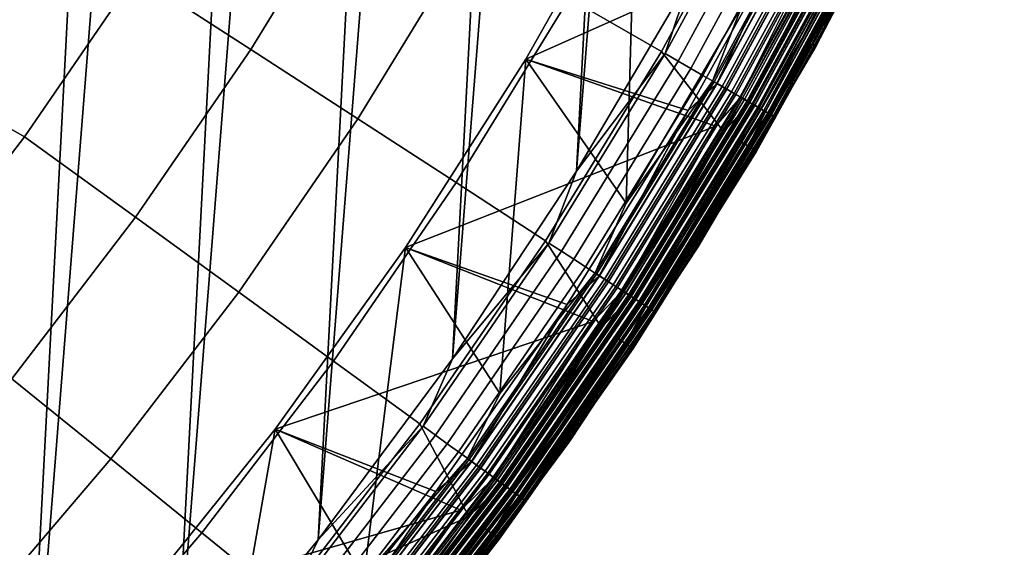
# Model space of a CAD drawing. Header units: metres. Extents: x -167 to 28, y -50 to 27.
# Tile 291 of 331: x 19.06 to 25.25, y -16.45 to -13.13. Entities that reach past the tile are written whole.
import ezdxf

# ---------------------------------------------------------------- set-up
doc = ezdxf.new("R2010")
doc.units = ezdxf.units.M
doc.layers.add('solid_12_065_011_XXX', color=7, linetype='CONTINUOUS')

msp = doc.modelspace()

# ---------------------------------------------------------------- linework, layer by layer
at = {"layer": 'solid_12_065_011_XXX'}
for points in [[(19.041513, 18.570009, 0.2), (20.00272, 17.530422, 0.2), (16.99617, -20.458609, 0.2)], [(20.00272, 17.530422, 0.2), (18.060774, -19.525187, 0.2), (16.99617, -20.458609, 0.2)], [(20.00272, 17.530422, 0.2), (20.9072, 16.441216, 0.2), (18.060774, -19.525187, 0.2)], [(20.9072, 16.441216, 0.2), (19.07415, -18.536488, 0.2), (18.060774, -19.525187, 0.2)], [(20.9072, 16.441216, 0.2), (21.75247, 15.305375, 0.2), (19.07415, -18.536488, 0.2)], [(21.75247, 15.305375, 0.2), (20.033514, -17.49522, 0.2), (19.07415, -18.536488, 0.2)], [(21.75247, 15.305375, 0.2), (22.53614, 14.126105, 0.2), (20.033514, -17.49522, 0.2)], [(22.53614, 14.126105, 0.2), (20.936155, -16.404324, 0.2), (20.033514, -17.49522, 0.2)], [(22.53614, 14.126105, 0.2), (23.255943, 12.906806, 0.2), (20.936155, -16.404324, 0.2)], [(23.255943, 12.906806, 0.2), (21.779463, -15.266941, 0.2), (20.936155, -16.404324, 0.2)], [(23.255943, 12.906806, 0.2), (23.909811, 11.650984, 0.2), (21.779463, -15.266941, 0.2)], [(23.909811, 11.650984, 0.2), (22.561016, -14.086345, 0.2), (21.779463, -15.266941, 0.2)], [(23.909811, 11.650984, 0.2), (24.495947, 10.362094, 0.2), (22.561016, -14.086345, 0.2)], [(24.495947, 10.362094, 0.2), (23.278662, -12.865782, 0.2), (22.561016, -14.086345, 0.2)], [(24.065769, -13.302955, 24), (24.649483, -11.959226, 0.996509), (25.251041, -10.630378, 0.996509), (24.739836, -12.002925, 24)], [(23.600174, -13.049711, 24.5), (23.558611, -10.899353, 24.5), (22.933983, -12.158798, 24.5), (22.871954, -14.287649, 24.5)], [(21.181507, -12.229148, 131.643692), (20.432764, -11.799068, 132.856903), (19.787142, -12.852427, 132.856903), (20.512453, -13.320943, 131.643692)], [(23.162811, -11.802042, 129.094391), (22.513397, -12.998116, 129.094391), (23.094107, -13.333388, 127.764793), (23.760273, -12.106463, 127.764793)], [(23.323914, -14.564518, 24), (23.97805, -13.254173, 0.996509), (24.649483, -11.959226, 0.996509), (24.065769, -13.302955, 24)], [(24.405878, -12.435416, 0.901425), (24.649483, -11.959226, 0.996509), (23.97805, -13.254173, 0.996509)], [(24.039734, -13.288054, 24), (24.065769, -13.302955, 24), (24.739836, -12.002925, 24), (24.712694, -11.990154, 24)], [(24.469551, -12.467859, 24.07052), (24.039734, -13.288054, 24), (24.712694, -11.990154, 24)], [(23.760273, -12.106463, 127.764793), (23.094107, -13.333388, 127.764793), (23.486713, -13.83938, 126.423683), (24.189987, -12.569751, 126.423683)], [(23.784187, -12.118649, 0.205801), (23.11735, -13.346808, 0.205801), (23.278662, -12.865782, 0.2)], [(23.86871, -12.161715, 0.223141), (23.199503, -13.394239, 0.223141), (23.11735, -13.346808, 0.205801), (23.784187, -12.118649, 0.205801)], [(22.933971, -12.158819, 111.5), (22.242056, -13.382637, 111.5), (22.242073, -13.382609, 111), (22.934019, -12.15873, 111)], [(24.135212, -12.53748, 111.5), (22.242056, -13.382637, 111.5), (22.933971, -12.158819, 111.5)], [(22.242064, -13.382622, 24.5), (22.933983, -12.158798, 24.5), (22.934019, -12.15873, 25), (22.242073, -13.382609, 25)], [(22.871954, -14.287649, 24.5), (22.933983, -12.158798, 24.5), (22.242064, -13.382622, 24.5)], [(22.934019, -12.15873, 111), (22.242073, -13.382609, 111), (23.263136, -13.704976, 111), (23.959639, -12.447317, 111)], [(22.934019, -12.15873, 25), (23.959639, -12.447317, 25), (23.263136, -13.704976, 25), (22.242073, -13.382609, 25)], [(23.950758, -12.203521, 0.25177), (23.279251, -13.440282, 0.25177), (23.199503, -13.394239, 0.223141), (23.86871, -12.161715, 0.223141)], [(21.184353, -13.75728, 130.388458), (21.875322, -12.629723, 130.388458), (21.181507, -12.229148, 131.643692), (20.512453, -13.320943, 131.643692)], [(24.029142, -12.24346, 0.291271), (23.355438, -13.484268, 0.291271), (23.279251, -13.440282, 0.25177), (23.950758, -12.203521, 0.25177)], [(24.102722, -12.280951, 0.34107), (23.426954, -13.525558, 0.34107), (23.355438, -13.484268, 0.291271), (24.029142, -12.24346, 0.291271)], [(23.416439, -13.519488, 24.494911), (24.091904, -12.275438, 24.494911), (23.600174, -13.049711, 24.5)], [(23.47687, -13.554377, 24.479727), (24.154076, -12.307117, 24.479727), (24.091904, -12.275438, 24.494911), (23.416439, -13.519488, 24.494911)], [(24.170429, -12.315449, 0.400443), (23.492764, -13.563553, 0.400443), (23.426954, -13.525558, 0.34107), (24.102722, -12.280951, 0.34107)], [(24.12001, -12.28976, 25.004999), (23.44376, -13.53526, 25.004999), (23.959639, -12.447317, 25)], [(24.182201, -12.321446, 25.020092), (23.504206, -13.570159, 25.020092), (23.44376, -13.53526, 25.004999), (24.12001, -12.28976, 25.004999)], [(23.444309, -13.535579, 110.994911), (24.120579, -12.290049, 110.994911), (23.959639, -12.447317, 111)], [(23.50474, -13.570467, 110.979729), (24.182751, -12.321727, 110.979729), (24.120579, -12.290049, 110.994911), (23.444309, -13.535579, 110.994911)], [(23.534809, -13.587828, 24.454756), (24.213686, -12.337489, 24.454756), (24.154076, -12.307117, 24.479727), (23.47687, -13.554377, 24.479727)], [(24.231277, -12.346453, 0.468529), (23.551907, -13.597699, 0.468529), (23.492764, -13.563553, 0.400443), (24.170429, -12.315449, 0.400443)], [(24.24184, -12.351834, 25.044977), (23.562172, -13.603626, 25.044977), (23.504206, -13.570159, 25.020092), (24.182201, -12.321446, 25.020092)], [(23.562679, -13.603919, 110.954758), (24.242361, -12.352099, 110.954758), (24.182751, -12.321727, 110.979729), (23.50474, -13.570467, 110.979729)], [(23.589077, -13.61916, 24.420511), (24.26952, -12.365938, 24.420511), (24.213686, -12.337489, 24.454756), (23.534809, -13.587828, 24.454756)], [(24.284386, -12.373512, 0.544336), (23.603525, -13.627501, 0.544336), (23.551907, -13.597699, 0.468529), (24.231277, -12.346453, 0.468529)], [(24.297712, -12.380302, 25.079142), (23.616478, -13.63498, 25.079142), (23.562172, -13.603626, 25.044977), (24.24184, -12.351834, 25.044977)], [(23.616947, -13.63525, 110.920509), (24.298195, -12.380548, 110.920509), (24.242361, -12.352099, 110.954758), (23.562679, -13.603919, 110.954758)], [(23.638565, -13.647732, 24.377687), (24.320436, -12.391882, 24.377687), (24.26952, -12.365938, 24.420511), (23.589077, -13.61916, 24.420511)], [(23.594156, -13.622092, 111.503677), (24.135212, -12.53748, 111.5), (24.274746, -12.368601, 111.503677)], [(23.594156, -13.622092, 111.503677), (24.274746, -12.368601, 111.503677), (24.315798, -12.389518, 111.51474), (23.634056, -13.645129, 111.51474)], [(24.328979, -12.396235, 0.626765), (23.64687, -13.652526, 0.626765), (23.603525, -13.627501, 0.544336), (24.284386, -12.373512, 0.544336)], [(24.348679, -12.406271, 25.121891), (23.666016, -13.66358, 25.121891), (23.616478, -13.63498, 25.079142), (24.297712, -12.380302, 25.079142)], [(23.666435, -13.663823, 110.877686), (24.349112, -12.406491, 110.877686), (24.298195, -12.380548, 110.920509), (23.616947, -13.63525, 110.920509)], [(18.280304, -13.409527, 134.024979), (19.087267, -13.870546, 132.856903), (19.787142, -12.852427, 132.856903), (18.961786, -12.42721, 134.024979)], [(23.444309, -13.535579, 110.994911), (23.959639, -12.447317, 111), (23.263136, -13.704976, 111)], [(23.44376, -13.53526, 25.004999), (23.263136, -13.704976, 25), (23.959639, -12.447317, 25)], [(23.634056, -13.645129, 111.51474), (24.315798, -12.389518, 111.51474), (24.354784, -12.409383, 111.532928), (23.671951, -13.667007, 111.532928)], [(23.682268, -13.672963, 24.32716), (24.365398, -12.414791, 24.32716), (24.320436, -12.391882, 24.377687), (23.638565, -13.647732, 24.377687)], [(24.364412, -12.414289, 0.714617), (23.681309, -13.67241, 0.714617), (23.64687, -13.652526, 0.626765), (24.328979, -12.396235, 0.626765)], [(23.650593, -13.654676, 126.288391), (24.332811, -12.398187, 126.288391), (24.189987, -12.569751, 126.423683)], [(23.681213, -13.672355, 126.148933), (24.364315, -12.414238, 126.148933), (24.332811, -12.398187, 126.288391), (23.650593, -13.654676, 126.288391)], [(24.393698, -12.42921, 25.172354), (23.709772, -13.688844, 25.172354), (23.666016, -13.66358, 25.121891), (24.348679, -12.406271, 25.121891)], [(23.710138, -13.689054, 110.827164), (24.394073, -12.429401, 110.827164), (24.349112, -12.406491, 110.877686), (23.666435, -13.663823, 110.877686)], [(23.671951, -13.667007, 111.532928), (24.354784, -12.409383, 111.532928), (24.390734, -12.4277, 111.55777), (23.706892, -13.687181, 111.55777)], [(23.700123, -13.683271, 126.006737), (24.383768, -12.42415, 126.006737), (24.364315, -12.414238, 126.148933), (23.681213, -13.672355, 126.148933)], [(24.390171, -12.427413, 0.806616), (23.706345, -13.686864, 0.806616), (23.681309, -13.67241, 0.714617), (24.364412, -12.414289, 0.714617)], [(23.71929, -13.694338, 24.26996), (24.40349, -12.434199, 24.26996), (24.365398, -12.414791, 24.32716), (23.682268, -13.672963, 24.32716)], [(23.700123, -13.683271, 126.006737), (24.290966, -12.622222, 125.863533), (24.383768, -12.42415, 126.006737)], [(24.405878, -12.435416, 0.901425), (23.721611, -13.695679, 0.901425), (23.706345, -13.686864, 0.806616), (24.390171, -12.427413, 0.806616)], [(23.706892, -13.687181, 111.55777), (24.390734, -12.4277, 111.55777), (24.42275, -12.444013, 111.588661), (23.73801, -13.705147, 111.588661)], [(24.431854, -12.448651, 25.2295), (23.746859, -13.710256, 25.2295), (23.709772, -13.688844, 25.172354), (24.393698, -12.42921, 25.172354)], [(23.74716, -13.710429, 110.769958), (24.432163, -12.448809, 110.769958), (24.394073, -12.429401, 110.827164), (23.710138, -13.689054, 110.827164)], [(23.748878, -13.711421, 24.207253), (24.433931, -12.44971, 24.207253), (24.40349, -12.434199, 24.26996), (23.71929, -13.694338, 24.26996)], [(24.405878, -12.435416, 0.901425), (23.97805, -13.254173, 0.996509), (23.721611, -13.695679, 0.901425)], [(23.73801, -13.705147, 111.588661), (24.42275, -12.444013, 111.588661), (24.450031, -12.457913, 111.624825), (23.764528, -13.720456, 111.624825)], [(24.462368, -12.464199, 25.292162), (23.776516, -13.727378, 25.292162), (23.746859, -13.710256, 25.2295), (24.431854, -12.448651, 25.2295)], [(23.776749, -13.727511, 110.707253), (24.462605, -12.46432, 110.707253), (24.432163, -12.448809, 110.769958), (23.74716, -13.710429, 110.769958)], [(23.770428, -13.723863, 24.140318), (24.456102, -12.461006, 24.140318), (24.433931, -12.44971, 24.207253), (23.748878, -13.711421, 24.207253)], [(23.764528, -13.720456, 111.624825), (24.450031, -12.457913, 111.624825), (24.471901, -12.469056, 111.665352), (23.785784, -13.732728, 111.665352)], [(23.783501, -13.73141, 24.07052), (24.469551, -12.467859, 24.07052), (24.456102, -12.461006, 24.140318), (23.770428, -13.723863, 24.140318)], [(24.484615, -12.475534, 25.359066), (23.798141, -13.739863, 25.359066), (23.776516, -13.727378, 25.292162), (24.462368, -12.464199, 25.292162)], [(23.798298, -13.739954, 110.64032), (24.484777, -12.475616, 110.64032), (24.462605, -12.46432, 110.707253), (23.776749, -13.727511, 110.707253)], [(23.783501, -13.73141, 24.07052), (24.039734, -13.288054, 24), (24.469551, -12.467859, 24.07052)], [(23.785784, -13.732728, 111.665352), (24.471901, -12.469056, 111.665352), (24.487812, -12.477163, 111.709244), (23.801247, -13.741656, 111.709244)], [(24.498144, -12.482429, 25.428843), (23.811291, -13.747456, 25.428843), (23.798141, -13.739863, 25.359066), (24.484615, -12.475534, 25.359066)], [(23.811371, -13.7475, 110.570518), (24.498226, -12.48247, 110.570518), (24.484777, -12.475616, 110.64032), (23.798298, -13.739954, 110.64032)], [(23.801247, -13.741656, 111.709244), (24.487812, -12.477163, 111.709244), (24.497366, -12.482032, 111.755402), (23.810534, -13.747018, 111.755402)], [(23.810534, -13.747018, 111.755402), (24.497366, -12.482032, 111.755402), (24.399849, -12.678807, 111.80262)], [(24.498144, -12.482429, 25.428843), (24.402182, -12.680044, 25.5), (23.811291, -13.747456, 25.428843)], [(23.811371, -13.7475, 110.570518), (24.402182, -12.680044, 110.5), (24.498226, -12.48247, 110.570518)], [(23.594156, -13.622092, 111.503677), (23.433628, -13.804419, 111.5), (22.242056, -13.382637, 111.5), (24.135212, -12.53748, 111.5)], [(23.650593, -13.654676, 126.288391), (24.189987, -12.569751, 126.423683), (23.486713, -13.83938, 126.423683)], [(21.875322, -12.629723, 130.388458), (21.184353, -13.75728, 130.388458), (21.802275, -14.158563, 129.094391), (22.513397, -12.998116, 129.094391)], [(23.690472, -13.959451, 111.80262), (24.399849, -12.678807, 111.80262), (24.290966, -12.622222, 125.863533), (23.584757, -13.897151, 125.863533)], [(23.700123, -13.683271, 126.006737), (23.584757, -13.897151, 125.863533), (24.290966, -12.622222, 125.863533)], [(23.810534, -13.747018, 111.755402), (24.399849, -12.678807, 111.80262), (23.690472, -13.959451, 111.80262)], [(23.692738, -13.96081, 25.5), (24.402182, -12.680044, 25.5), (24.402182, -12.680044, 110.5), (23.692738, -13.96081, 110.5)], [(23.811371, -13.7475, 110.570518), (23.692738, -13.96081, 110.5), (24.402182, -12.680044, 110.5)], [(23.811291, -13.747456, 25.428843), (24.402182, -12.680044, 25.5), (23.692738, -13.96081, 25.5)], [(20.512453, -13.320943, 131.643692), (19.787142, -12.852427, 132.856903), (19.087267, -13.870546, 132.856903), (19.787178, -14.376226, 131.643692)], [(23.11735, -13.346808, 0.205801), (22.561016, -14.086345, 0.2), (23.278662, -12.865782, 0.2)], [(22.513397, -12.998116, 129.094391), (21.802275, -14.158563, 129.094391), (22.364641, -14.523767, 127.764793), (23.094107, -13.333388, 127.764793)], [(23.416439, -13.519488, 24.494911), (23.600174, -13.049711, 24.5), (22.871954, -14.287649, 24.5)], [(22.515514, -15.785487, 24), (23.238653, -14.51155, 0.996509), (23.97805, -13.254173, 0.996509), (23.323914, -14.564518, 24)], [(23.721611, -13.695679, 0.901425), (23.97805, -13.254173, 0.996509), (23.238653, -14.51155, 0.996509)], [(23.298281, -14.548923, 24), (23.323914, -14.564518, 24), (24.065769, -13.302955, 24), (24.039734, -13.288054, 24)], [(23.783501, -13.73141, 24.07052), (23.298281, -14.548923, 24), (24.039734, -13.288054, 24)], [(20.43532, -14.84713, 130.388458), (21.184353, -13.75728, 130.388458), (20.512453, -13.320943, 131.643692), (19.787178, -14.376226, 131.643692)], [(23.094107, -13.333388, 127.764793), (22.364641, -14.523767, 127.764793), (22.716856, -15.069792, 126.423683), (23.486713, -13.83938, 126.423683)], [(23.11735, -13.346808, 0.205801), (22.38715, -14.538385, 0.205801), (22.561016, -14.086345, 0.2)], [(23.199503, -13.394239, 0.223141), (22.466709, -14.590051, 0.223141), (22.38715, -14.538385, 0.205801), (23.11735, -13.346808, 0.205801)], [(17.547983, -14.354553, 134.024979), (18.33506, -14.850636, 132.856903), (19.087267, -13.870546, 132.856903), (18.280304, -13.409527, 134.024979)], [(22.242073, -13.382609, 111), (21.484909, -14.567173, 111), (22.500669, -14.923799, 111), (23.263136, -13.704976, 111)], [(22.242056, -13.382637, 111.5), (21.484938, -14.567137, 111.5), (21.484909, -14.567173, 111), (22.242073, -13.382609, 111)], [(22.242073, -13.382609, 25), (23.263136, -13.704976, 25), (22.500669, -14.923799, 25), (21.484909, -14.567173, 25)], [(21.484915, -14.567171, 24.5), (22.242064, -13.382622, 24.5), (22.242073, -13.382609, 25), (21.484909, -14.567173, 25)], [(22.078888, -15.485021, 24.5), (22.242064, -13.382622, 24.5), (21.484915, -14.567171, 24.5)], [(23.433628, -13.804419, 111.5), (21.484938, -14.567137, 111.5), (22.242056, -13.382637, 111.5)], [(22.676794, -14.726481, 24.494911), (22.871954, -14.287649, 24.5), (22.242064, -13.382622, 24.5), (22.078888, -15.485021, 24.5)], [(23.279251, -13.440282, 0.25177), (22.543938, -14.640204, 0.25177), (22.466709, -14.590051, 0.223141), (23.199503, -13.394239, 0.223141)], [(23.355438, -13.484268, 0.291271), (22.617718, -14.688118, 0.291271), (22.543938, -14.640204, 0.25177), (23.279251, -13.440282, 0.25177)], [(23.426954, -13.525558, 0.34107), (22.686975, -14.733094, 0.34107), (22.617718, -14.688118, 0.291271), (23.355438, -13.484268, 0.291271)], [(22.676794, -14.726481, 24.494911), (23.416439, -13.519488, 24.494911), (22.871954, -14.287649, 24.5)], [(22.735313, -14.764485, 24.479727), (23.47687, -13.554377, 24.479727), (23.416439, -13.519488, 24.494911), (22.676794, -14.726481, 24.494911)], [(23.492764, -13.563553, 0.400443), (22.750706, -14.774481, 0.400443), (22.686975, -14.733094, 0.34107), (23.426954, -13.525558, 0.34107)], [(23.44376, -13.53526, 25.004999), (22.703249, -14.743663, 25.004999), (23.263136, -13.704976, 25)], [(23.504206, -13.570159, 25.020092), (22.761786, -14.781676, 25.020092), (22.703249, -14.743663, 25.004999), (23.44376, -13.53526, 25.004999)], [(22.703783, -14.744009, 110.994911), (23.444309, -13.535579, 110.994911), (23.263136, -13.704976, 111)], [(22.762302, -14.782013, 110.979729), (23.50474, -13.570467, 110.979729), (23.444309, -13.535579, 110.994911), (22.703783, -14.744009, 110.994911)], [(22.791422, -14.800923, 24.454756), (23.534809, -13.587828, 24.454756), (23.47687, -13.554377, 24.479727), (22.735313, -14.764485, 24.479727)], [(23.551907, -13.597699, 0.468529), (22.80798, -14.811676, 0.468529), (22.750706, -14.774481, 0.400443), (23.492764, -13.563553, 0.400443)], [(23.562172, -13.603626, 25.044977), (22.817923, -14.818131, 25.044977), (22.761786, -14.781676, 25.020092), (23.504206, -13.570159, 25.020092)], [(22.818413, -14.81845, 110.954758), (23.562679, -13.603919, 110.954758), (23.50474, -13.570467, 110.979729), (22.762302, -14.782013, 110.979729)], [(22.843977, -14.835052, 24.420511), (23.589077, -13.61916, 24.420511), (23.534809, -13.587828, 24.454756), (22.791422, -14.800923, 24.454756)], [(23.603525, -13.627501, 0.544336), (22.857969, -14.844138, 0.544336), (22.80798, -14.811676, 0.468529), (23.551907, -13.597699, 0.468529)], [(23.616478, -13.63498, 25.079142), (22.870512, -14.852284, 25.079142), (22.817923, -14.818131, 25.044977), (23.562172, -13.603626, 25.044977)], [(22.870966, -14.852579, 110.920509), (23.616947, -13.63525, 110.920509), (23.562679, -13.603919, 110.954758), (22.818413, -14.81845, 110.954758)], [(22.891903, -14.866176, 24.377687), (23.638565, -13.647732, 24.377687), (23.589077, -13.61916, 24.420511), (22.843977, -14.835052, 24.420511)], [(22.848896, -14.838246, 111.503677), (23.433628, -13.804419, 111.5), (23.594156, -13.622092, 111.503677)], [(22.848896, -14.838246, 111.503677), (23.594156, -13.622092, 111.503677), (23.634056, -13.645129, 111.51474), (22.887537, -14.863339, 111.51474)], [(23.64687, -13.652526, 0.626765), (22.899944, -14.871397, 0.626765), (22.857969, -14.844138, 0.544336), (23.603525, -13.627501, 0.544336)], [(23.666016, -13.66358, 25.121891), (22.918486, -14.883438, 25.121891), (22.870512, -14.852284, 25.079142), (23.616478, -13.63498, 25.079142)], [(22.918892, -14.883703, 110.877686), (23.666435, -13.663823, 110.877686), (23.616947, -13.63525, 110.920509), (22.870966, -14.852579, 110.920509)], [(22.887537, -14.863339, 111.51474), (23.634056, -13.645129, 111.51474), (23.671951, -13.667007, 111.532928), (22.924232, -14.887171, 111.532928)], [(22.934223, -14.89366, 24.32716), (23.682268, -13.672963, 24.32716), (23.638565, -13.647732, 24.377687), (22.891903, -14.866176, 24.377687)], [(23.681309, -13.67241, 0.714617), (22.933296, -14.893057, 0.714617), (22.899944, -14.871397, 0.626765), (23.64687, -13.652526, 0.626765)], [(22.903549, -14.873739, 126.288391), (23.650593, -13.654676, 126.288391), (23.486713, -13.83938, 126.423683)], [(22.933203, -14.892996, 126.148933), (23.681213, -13.672355, 126.148933), (23.650593, -13.654676, 126.288391), (22.903549, -14.873739, 126.288391)], [(23.709772, -13.688844, 25.172354), (22.960861, -14.910957, 25.172354), (22.918486, -14.883438, 25.121891), (23.666016, -13.66358, 25.121891)], [(22.961214, -14.911186, 110.827164), (23.710138, -13.689054, 110.827164), (23.666435, -13.663823, 110.877686), (22.918892, -14.883703, 110.877686)], [(22.924232, -14.887171, 111.532928), (23.671951, -13.667007, 111.532928), (23.706892, -13.687181, 111.55777), (22.958071, -14.909145, 111.55777)], [(22.951515, -14.904888, 126.006737), (23.700123, -13.683271, 126.006737), (23.681213, -13.672355, 126.148933), (22.933203, -14.892996, 126.148933)], [(23.706345, -13.686864, 0.806616), (22.957541, -14.908801, 0.806616), (22.933296, -14.893057, 0.714617), (23.681309, -13.67241, 0.714617)], [(22.970078, -14.916943, 24.26996), (23.71929, -13.694338, 24.26996), (23.682268, -13.672963, 24.32716), (22.934223, -14.89366, 24.32716)], [(22.951515, -14.904888, 126.006737), (23.584757, -13.897151, 125.863533), (23.700123, -13.683271, 126.006737)], [(23.721611, -13.695679, 0.901425), (22.972324, -14.918403, 0.901425), (22.957541, -14.908801, 0.806616), (23.706345, -13.686864, 0.806616)], [(22.703783, -14.744009, 110.994911), (23.263136, -13.704976, 111), (22.500669, -14.923799, 111)], [(22.703249, -14.743663, 25.004999), (22.500669, -14.923799, 25), (23.263136, -13.704976, 25)], [(22.958071, -14.909145, 111.55777), (23.706892, -13.687181, 111.55777), (23.73801, -13.705147, 111.588661), (22.988205, -14.928716, 111.588661)], [(23.746859, -13.710256, 25.2295), (22.996775, -14.93428, 25.2295), (22.960861, -14.910957, 25.172354), (23.709772, -13.688844, 25.172354)], [(22.997066, -14.93447, 110.769958), (23.74716, -13.710429, 110.769958), (23.710138, -13.689054, 110.827164), (22.961214, -14.911186, 110.827164)], [(22.99873, -14.93555, 24.207253), (23.748878, -13.711421, 24.207253), (23.71929, -13.694338, 24.26996), (22.970078, -14.916943, 24.26996)], [(23.721611, -13.695679, 0.901425), (23.238653, -14.51155, 0.996509), (22.972324, -14.918403, 0.901425)], [(22.988205, -14.928716, 111.588661), (23.73801, -13.705147, 111.588661), (23.764528, -13.720456, 111.624825), (23.013885, -14.945393, 111.624825)], [(23.776516, -13.727378, 25.292162), (23.025496, -14.952932, 25.292162), (22.996775, -14.93428, 25.2295), (23.746859, -13.710256, 25.2295)], [(23.025721, -14.953077, 110.707253), (23.776749, -13.727511, 110.707253), (23.74716, -13.710429, 110.769958), (22.997066, -14.93447, 110.769958)], [(23.0196, -14.949102, 24.140318), (23.770428, -13.723863, 24.140318), (23.748878, -13.711421, 24.207253), (22.99873, -14.93555, 24.207253)], [(23.013885, -14.945393, 111.624825), (23.764528, -13.720456, 111.624825), (23.785784, -13.732728, 111.665352), (23.03447, -14.95876, 111.665352)], [(23.032259, -14.957324, 24.07052), (23.783501, -13.73141, 24.07052), (23.770428, -13.723863, 24.140318), (23.0196, -14.949102, 24.140318)], [(23.798141, -13.739863, 25.359066), (23.046438, -14.966532, 25.359066), (23.025496, -14.952932, 25.292162), (23.776516, -13.727378, 25.292162)], [(23.046589, -14.96663, 110.64032), (23.798298, -13.739954, 110.64032), (23.776749, -13.727511, 110.707253), (23.025721, -14.953077, 110.707253)], [(23.032259, -14.957324, 24.07052), (23.298281, -14.548923, 24), (23.783501, -13.73141, 24.07052)], [(23.03447, -14.95876, 111.665352), (23.785784, -13.732728, 111.665352), (23.801247, -13.741656, 111.709244), (23.049446, -14.968485, 111.709244)], [(23.811291, -13.747456, 25.428843), (23.059172, -14.974802, 25.428843), (23.046438, -14.966532, 25.359066), (23.798141, -13.739863, 25.359066)], [(23.059248, -14.974852, 110.570518), (23.811371, -13.7475, 110.570518), (23.798298, -13.739954, 110.64032), (23.046589, -14.96663, 110.64032)], [(23.049446, -14.968485, 111.709244), (23.801247, -13.741656, 111.709244), (23.810534, -13.747018, 111.755402), (23.058439, -14.974325, 111.755402)], [(23.058439, -14.974325, 111.755402), (23.810534, -13.747018, 111.755402), (23.690472, -13.959451, 111.80262)], [(23.811291, -13.747456, 25.428843), (23.692738, -13.96081, 25.5), (23.059172, -14.974802, 25.428843)], [(23.059248, -14.974852, 110.570518), (23.692738, -13.96081, 110.5), (23.811371, -13.7475, 110.570518)], [(21.184353, -13.75728, 130.388458), (20.43532, -14.84713, 130.388458), (21.031393, -15.280202, 129.094391), (21.802275, -14.158563, 129.094391)], [(22.848896, -14.838246, 111.503677), (22.665636, -15.032161, 111.5), (21.484938, -14.567137, 111.5), (23.433628, -13.804419, 111.5)], [(19.787178, -14.376226, 131.643692), (19.087267, -13.870546, 132.856903), (18.33506, -14.850636, 132.856903), (19.007666, -15.392105, 131.643692)], [(22.903549, -14.873739, 126.288391), (23.486713, -13.83938, 126.423683), (22.716856, -15.069792, 126.423683)], [(22.913942, -15.200525, 111.80262), (23.690472, -13.959451, 111.80262), (23.584757, -13.897151, 125.863533), (22.811684, -15.132699, 125.863533)], [(22.951515, -14.904888, 126.006737), (22.811684, -15.132699, 125.863533), (23.584757, -13.897151, 125.863533)], [(23.058439, -14.974325, 111.755402), (23.690472, -13.959451, 111.80262), (22.913942, -15.200525, 111.80262)], [(22.916132, -15.202002, 25.5), (23.692738, -13.96081, 25.5), (23.692738, -13.96081, 110.5), (22.916132, -15.202002, 110.5)], [(23.059248, -14.974852, 110.570518), (22.916132, -15.202002, 110.5), (23.692738, -13.96081, 110.5)], [(23.059172, -14.974802, 25.428843), (23.692738, -13.96081, 25.5), (22.916132, -15.202002, 25.5)], [(22.38715, -14.538385, 0.205801), (21.779463, -15.266941, 0.2), (22.561016, -14.086345, 0.2)], [(21.802275, -14.158563, 129.094391), (21.031393, -15.280202, 129.094391), (21.573875, -15.674338, 127.764793), (22.364641, -14.523767, 127.764793)], [(19.630276, -15.896284, 130.388458), (20.43532, -14.84713, 130.388458), (19.787178, -14.376226, 131.643692), (19.007666, -15.392105, 131.643692)], [(22.364641, -14.523767, 127.764793), (21.573875, -15.674338, 127.764793), (21.882599, -16.257492, 126.423683), (22.716856, -15.069792, 126.423683)], [(22.38715, -14.538385, 0.205801), (21.595589, -15.690114, 0.205801), (21.779463, -15.266941, 0.2)], [(22.466709, -14.590051, 0.223141), (21.672335, -15.745872, 0.223141), (21.595589, -15.690114, 0.205801), (22.38715, -14.538385, 0.205801)], [(21.643494, -16.961409, 24), (22.433382, -15.72779, 0.996509), (23.238653, -14.51155, 0.996509), (22.515514, -15.785487, 24)], [(22.972324, -14.918403, 0.901425), (23.238653, -14.51155, 0.996509), (22.433382, -15.72779, 0.996509)], [(22.490889, -15.768356, 24), (22.515514, -15.785487, 24), (23.323914, -14.564518, 24), (23.298281, -14.548923, 24)], [(23.032259, -14.957324, 24.07052), (22.490889, -15.768356, 24), (23.298281, -14.548923, 24)], [(21.484938, -14.567137, 111.5), (20.664789, -15.70893, 111.5), (20.664787, -15.708934, 111), (21.484909, -14.567173, 111)], [(20.664789, -15.708932, 24.5), (21.484915, -14.567171, 24.5), (21.484909, -14.567173, 25), (20.664787, -15.708934, 25)], [(21.484909, -14.567173, 111), (20.664787, -15.708934, 111), (21.674427, -16.100286, 111), (22.500669, -14.923799, 111)], [(21.484909, -14.567173, 25), (22.500669, -14.923799, 25), (21.674427, -16.100286, 25), (20.664787, -15.708934, 25)], [(22.665636, -15.032161, 111.5), (20.664789, -15.70893, 111.5), (21.484938, -14.567137, 111.5)], [(21.22316, -16.638527, 24.5), (21.484915, -14.567171, 24.5), (20.664789, -15.708932, 24.5)], [(21.87499, -15.893111, 24.494911), (22.078888, -15.485021, 24.5), (21.484915, -14.567171, 24.5), (21.22316, -16.638527, 24.5)], [(22.543938, -14.640204, 0.25177), (21.746834, -15.799999, 0.25177), (21.672335, -15.745872, 0.223141), (22.466709, -14.590051, 0.223141)], [(22.617718, -14.688118, 0.291271), (21.818005, -15.851708, 0.291271), (21.746834, -15.799999, 0.25177), (22.543938, -14.640204, 0.25177)], [(22.686975, -14.733094, 0.34107), (21.884813, -15.900248, 0.34107), (21.818005, -15.851708, 0.291271), (22.617718, -14.688118, 0.291271)], [(21.87499, -15.893111, 24.494911), (22.676794, -14.726481, 24.494911), (22.078888, -15.485021, 24.5)], [(21.931442, -15.934125, 24.479727), (22.735313, -14.764485, 24.479727), (22.676794, -14.726481, 24.494911), (21.87499, -15.893111, 24.494911)], [(22.750706, -14.774481, 0.400443), (21.946289, -15.944913, 0.400443), (21.884813, -15.900248, 0.34107), (22.686975, -14.733094, 0.34107)], [(22.703249, -14.743663, 25.004999), (21.900513, -15.911654, 25.004999), (22.500669, -14.923799, 25)], [(22.761786, -14.781676, 25.020092), (21.956978, -15.952679, 25.020092), (21.900513, -15.911654, 25.004999), (22.703249, -14.743663, 25.004999)], [(21.901026, -15.912027, 110.994911), (22.703783, -14.744009, 110.994911), (22.500669, -14.923799, 111)], [(21.957478, -15.953041, 110.979729), (22.762302, -14.782013, 110.979729), (22.703783, -14.744009, 110.994911), (21.901026, -15.912027, 110.994911)], [(21.985567, -15.97345, 24.454756), (22.791422, -14.800923, 24.454756), (22.735313, -14.764485, 24.479727), (21.931442, -15.934125, 24.479727)], [(22.80798, -14.811676, 0.468529), (22.001539, -15.985054, 0.468529), (21.946289, -15.944913, 0.400443), (22.750706, -14.774481, 0.400443)], [(22.817923, -14.818131, 25.044977), (22.011129, -15.992022, 25.044977), (21.956978, -15.952679, 25.020092), (22.761786, -14.781676, 25.020092)], [(22.011602, -15.992366, 110.954758), (22.818413, -14.81845, 110.954758), (22.762302, -14.782013, 110.979729), (21.957478, -15.953041, 110.979729)], [(22.036263, -16.010283, 24.420511), (22.843977, -14.835052, 24.420511), (22.791422, -14.800923, 24.454756), (21.985567, -15.97345, 24.454756)], [(20.43532, -14.84713, 130.388458), (19.630276, -15.896284, 130.388458), (20.202866, -16.359959, 129.094391), (21.031393, -15.280202, 129.094391)], [(22.857969, -14.844138, 0.544336), (22.049761, -16.020088, 0.544336), (22.001539, -15.985054, 0.468529), (22.80798, -14.811676, 0.468529)], [(22.870512, -14.852284, 25.079142), (22.061861, -16.028881, 25.079142), (22.011129, -15.992022, 25.044977), (22.817923, -14.818131, 25.044977)], [(22.062298, -16.029198, 110.920509), (22.870966, -14.852579, 110.920509), (22.818413, -14.81845, 110.954758), (22.011602, -15.992366, 110.954758)], [(22.082495, -16.043871, 24.377687), (22.891903, -14.866176, 24.377687), (22.843977, -14.835052, 24.420511), (22.036263, -16.010283, 24.420511)], [(22.041008, -16.013731, 111.503677), (22.665636, -15.032161, 111.5), (22.848896, -14.838246, 111.503677)], [(22.041008, -16.013731, 111.503677), (22.848896, -14.838246, 111.503677), (22.887537, -14.863339, 111.51474), (22.078283, -16.040812, 111.51474)], [(22.899944, -14.871397, 0.626765), (22.090252, -16.049507, 0.626765), (22.049761, -16.020088, 0.544336), (22.857969, -14.844138, 0.544336)], [(22.918486, -14.883438, 25.121891), (22.108137, -16.062502, 25.121891), (22.061861, -16.028881, 25.079142), (22.870512, -14.852284, 25.079142)], [(22.10853, -16.062788, 110.877686), (22.918892, -14.883703, 110.877686), (22.870966, -14.852579, 110.920509), (22.062298, -16.029198, 110.920509)], [(22.078283, -16.040812, 111.51474), (22.887537, -14.863339, 111.51474), (22.924232, -14.887171, 111.532928), (22.113682, -16.06653, 111.532928)], [(21.901026, -15.912027, 110.994911), (22.500669, -14.923799, 111), (21.674427, -16.100286, 111)], [(21.900513, -15.911654, 25.004999), (21.674427, -16.100286, 25), (22.500669, -14.923799, 25)], [(22.12332, -16.073532, 24.32716), (22.934223, -14.89366, 24.32716), (22.891903, -14.866176, 24.377687), (22.082495, -16.043871, 24.377687)], [(22.933296, -14.893057, 0.714617), (22.122425, -16.072882, 0.714617), (22.090252, -16.049507, 0.626765), (22.899944, -14.871397, 0.626765)], [(22.093731, -16.052034, 126.288391), (22.903549, -14.873739, 126.288391), (22.716856, -15.069792, 126.423683)], [(22.122334, -16.072817, 126.148933), (22.933203, -14.892996, 126.148933), (22.903549, -14.873739, 126.288391), (22.093731, -16.052034, 126.288391)], [(22.960861, -14.910957, 25.172354), (22.149015, -16.092201, 25.172354), (22.108137, -16.062502, 25.121891), (22.918486, -14.883438, 25.121891)], [(22.149355, -16.092449, 110.827164), (22.961214, -14.911186, 110.827164), (22.918892, -14.883703, 110.877686), (22.10853, -16.062788, 110.877686)], [(22.113682, -16.06653, 111.532928), (22.924232, -14.887171, 111.532928), (22.958071, -14.909145, 111.55777), (22.146324, -16.090246, 111.55777)], [(22.139999, -16.085651, 126.006737), (22.951515, -14.904888, 126.006737), (22.933203, -14.892996, 126.148933), (22.122334, -16.072817, 126.148933)], [(22.957541, -14.908801, 0.806616), (22.145811, -16.089874, 0.806616), (22.122425, -16.072882, 0.714617), (22.933296, -14.893057, 0.714617)], [(22.157906, -16.09866, 24.26996), (22.970078, -14.916943, 24.26996), (22.934223, -14.89366, 24.32716), (22.12332, -16.073532, 24.32716)], [(22.139999, -16.085651, 126.006737), (22.811684, -15.132699, 125.863533), (22.951515, -14.904888, 126.006737)], [(22.972324, -14.918403, 0.901425), (22.160074, -16.100235, 0.901425), (22.145811, -16.089874, 0.806616), (22.957541, -14.908801, 0.806616)], [(22.146324, -16.090246, 111.55777), (22.958071, -14.909145, 111.55777), (22.988205, -14.928716, 111.588661), (22.175392, -16.111366, 111.588661)], [(22.996775, -14.93428, 25.2295), (22.183659, -16.117373, 25.2295), (22.149015, -16.092201, 25.172354), (22.960861, -14.910957, 25.172354)], [(22.183941, -16.117577, 110.769958), (22.997066, -14.93447, 110.769958), (22.961214, -14.911186, 110.827164), (22.149355, -16.092449, 110.827164)], [(22.185545, -16.118742, 24.207253), (22.99873, -14.93555, 24.207253), (22.970078, -14.916943, 24.26996), (22.157906, -16.09866, 24.26996)], [(22.972324, -14.918403, 0.901425), (22.433382, -15.72779, 0.996509), (22.160074, -16.100235, 0.901425)], [(22.175392, -16.111366, 111.588661), (22.988205, -14.928716, 111.588661), (23.013885, -14.945393, 111.624825), (22.200165, -16.129364, 111.624825)], [(23.025496, -14.952932, 25.292162), (22.211365, -16.137501, 25.292162), (22.183659, -16.117373, 25.2295), (22.996775, -14.93428, 25.2295)], [(22.21158, -16.137657, 110.707253), (23.025721, -14.953077, 110.707253), (22.997066, -14.93447, 110.769958), (22.183941, -16.117577, 110.769958)], [(22.205677, -16.133368, 24.140318), (23.0196, -14.949102, 24.140318), (22.99873, -14.93555, 24.207253), (22.185545, -16.118742, 24.207253)], [(22.200165, -16.129364, 111.624825), (23.013885, -14.945393, 111.624825), (23.03447, -14.95876, 111.665352), (22.220022, -16.143791, 111.665352)], [(22.217888, -16.142241, 24.07052), (23.032259, -14.957324, 24.07052), (23.0196, -14.949102, 24.140318), (22.205677, -16.133368, 24.140318)], [(23.046438, -14.966532, 25.359066), (22.231565, -16.152178, 25.359066), (22.211365, -16.137501, 25.292162), (23.025496, -14.952932, 25.292162)], [(22.231712, -16.152285, 110.64032), (23.046589, -14.96663, 110.64032), (23.025721, -14.953077, 110.707253), (22.21158, -16.137657, 110.707253)], [(22.217888, -16.142241, 24.07052), (22.490889, -15.768356, 24), (23.032259, -14.957324, 24.07052)], [(22.220022, -16.143791, 111.665352), (23.03447, -14.95876, 111.665352), (23.049446, -14.968485, 111.709244), (22.234468, -16.154285, 111.709244)], [(23.059172, -14.974802, 25.428843), (22.243851, -16.161102, 25.428843), (22.231565, -16.152178, 25.359066), (23.046438, -14.966532, 25.359066)], [(22.243923, -16.161156, 110.570518), (23.059248, -14.974852, 110.570518), (23.046589, -14.96663, 110.64032), (22.231712, -16.152285, 110.64032)], [(22.234468, -16.154285, 111.709244), (23.049446, -14.968485, 111.709244), (23.058439, -14.974325, 111.755402), (22.243143, -16.160589, 111.755402)], [(22.243143, -16.160589, 111.755402), (23.058439, -14.974325, 111.755402), (22.913942, -15.200525, 111.80262)], [(23.059172, -14.974802, 25.428843), (22.916132, -15.202002, 25.5), (22.243851, -16.161102, 25.428843)], [(22.243923, -16.161156, 110.570518), (22.916132, -15.202002, 110.5), (23.059248, -14.974852, 110.570518)], [(22.041008, -16.013731, 111.503677), (21.833391, -16.217274, 111.5), (20.664789, -15.70893, 111.5), (22.665636, -15.032161, 111.5)], [(22.093731, -16.052034, 126.288391), (22.716856, -15.069792, 126.423683), (21.882599, -16.257492, 126.423683)], [(22.072462, -16.398512, 111.80262), (22.913942, -15.200525, 111.80262), (22.811684, -15.132699, 125.863533), (21.973946, -16.325357, 125.863533)], [(22.139999, -16.085651, 126.006737), (21.973946, -16.325357, 125.863533), (22.811684, -15.132699, 125.863533)], [(22.243143, -16.160589, 111.755402), (22.913942, -15.200525, 111.80262), (22.072462, -16.398512, 111.80262)], [(22.07457, -16.400103, 25.5), (22.916132, -15.202002, 25.5), (22.916132, -15.202002, 110.5), (22.07457, -16.400103, 110.5)], [(22.243923, -16.161156, 110.570518), (22.07457, -16.400103, 110.5), (22.916132, -15.202002, 110.5)], [(22.243851, -16.161102, 25.428843), (22.916132, -15.202002, 25.5), (22.07457, -16.400103, 25.5)], [(21.031393, -15.280202, 129.094391), (20.202866, -16.359959, 129.094391), (20.723978, -16.781946, 127.764793), (21.573875, -15.674338, 127.764793)], [(21.595589, -15.690114, 0.205801), (20.936155, -16.404324, 0.2), (21.779463, -15.266941, 0.2)], [(18.771425, -16.901869, 130.388458), (19.630276, -15.896284, 130.388458), (19.007666, -15.392105, 131.643692), (18.176056, -16.365795, 131.643692)], [(20.664789, -15.70893, 111.5), (19.783991, -16.804691, 111.5), (19.784006, -16.804676, 111), (20.664787, -15.708934, 111)], [(21.833391, -16.217274, 111.5), (19.783991, -16.804691, 111.5), (20.664789, -15.70893, 111.5)], [(19.784014, -16.804665, 24.5), (20.664789, -15.708932, 24.5), (20.664787, -15.708934, 25), (19.784006, -16.804676, 25)], [(20.664787, -15.708934, 111), (19.784006, -16.804676, 111), (20.786774, -17.231077, 111), (21.674427, -16.100286, 111)], [(20.664787, -15.708934, 25), (21.674427, -16.100286, 25), (20.786774, -17.231077, 25), (19.784006, -16.804676, 25)], [(20.307224, -17.744852, 24.5), (20.664789, -15.708932, 24.5), (19.784014, -16.804665, 24.5)], [(21.013231, -17.016178, 24.494911), (21.22316, -16.638527, 24.5), (20.664789, -15.708932, 24.5), (20.307224, -17.744852, 24.5)], [(20.710192, -18.089163, 24), (21.564526, -16.899446, 0.996509), (22.433382, -15.72779, 0.996509), (21.643494, -16.961409, 24)], [(21.573875, -15.674338, 127.764793), (20.723978, -16.781946, 127.764793), (21.882599, -16.257492, 126.423683)], [(21.595589, -15.690114, 0.205801), (20.744837, -16.798838, 0.205801), (20.936155, -16.404324, 0.2)], [(21.672335, -15.745872, 0.223141), (20.818558, -16.858536, 0.223141), (20.744837, -16.798838, 0.205801), (21.595589, -15.690114, 0.205801)], [(22.160074, -16.100235, 0.901425), (22.433382, -15.72779, 0.996509), (21.564526, -16.899446, 0.996509)], [(21.746834, -15.799999, 0.25177), (20.890121, -16.916487, 0.25177), (20.818558, -16.858536, 0.223141), (21.672335, -15.745872, 0.223141)], [(21.620071, -16.942648, 24), (21.643494, -16.961409, 24), (22.515514, -15.785487, 24), (22.490889, -15.768356, 24)], [(22.217888, -16.142241, 24.07052), (21.620071, -16.942648, 24), (22.490889, -15.768356, 24)], [(21.818005, -15.851708, 0.291271), (20.95849, -16.971849, 0.291271), (20.890121, -16.916487, 0.25177), (21.746834, -15.799999, 0.25177)], [(21.884813, -15.900248, 0.34107), (21.022667, -17.023819, 0.34107), (20.95849, -16.971849, 0.291271), (21.818005, -15.851708, 0.291271)], [(19.630276, -15.896284, 130.388458), (18.771425, -16.901869, 130.388458), (19.318964, -17.394875, 129.094391), (20.202866, -16.359959, 129.094391)], [(21.013231, -17.016178, 24.494911), (21.87499, -15.893111, 24.494911), (21.22316, -16.638527, 24.5)], [(21.067457, -17.060091, 24.479727), (21.931442, -15.934125, 24.479727), (21.87499, -15.893111, 24.494911), (21.013231, -17.016178, 24.494911)], [(21.946289, -15.944913, 0.400443), (21.08172, -17.071642, 0.400443), (21.022667, -17.023819, 0.34107), (21.884813, -15.900248, 0.34107)], [(21.900513, -15.911654, 25.004999), (21.037746, -17.036032, 25.004999), (21.674427, -16.100286, 25)], [(21.956978, -15.952679, 25.020092), (21.09199, -17.079956, 25.020092), (21.037746, -17.036032, 25.004999), (21.900513, -15.911654, 25.004999)], [(21.03824, -17.036432, 110.994911), (21.901026, -15.912027, 110.994911), (21.674427, -16.100286, 111)], [(21.092468, -17.080343, 110.979729), (21.957478, -15.953041, 110.979729), (21.901026, -15.912027, 110.994911), (21.03824, -17.036432, 110.994911)], [(21.119452, -17.102194, 24.454756), (21.985567, -15.97345, 24.454756), (21.931442, -15.934125, 24.479727), (21.067457, -17.060091, 24.479727)], [(22.001539, -15.985054, 0.468529), (21.134794, -17.114618, 0.468529), (21.08172, -17.071642, 0.400443), (21.946289, -15.944913, 0.400443)], [(22.011129, -15.992022, 25.044977), (21.144007, -17.12208, 25.044977), (21.09199, -17.079956, 25.020092), (21.956978, -15.952679, 25.020092)], [(21.144461, -17.122446, 110.954758), (22.011602, -15.992366, 110.954758), (21.957478, -15.953041, 110.979729), (21.092468, -17.080343, 110.979729)], [(21.16815, -17.14163, 24.420511), (22.036263, -16.010283, 24.420511), (21.985567, -15.97345, 24.454756), (21.119452, -17.102194, 24.454756)], [(22.049761, -16.020088, 0.544336), (21.181116, -17.152128, 0.544336), (21.134794, -17.114618, 0.468529), (22.001539, -15.985054, 0.468529)], [(22.061861, -16.028881, 25.079142), (21.192739, -17.161541, 25.079142), (21.144007, -17.12208, 25.044977), (22.011129, -15.992022, 25.044977)], [(21.193159, -17.161882, 110.920509), (22.062298, -16.029198, 110.920509), (22.011602, -15.992366, 110.954758), (21.144461, -17.122446, 110.954758)], [(21.212561, -17.177593, 24.377687), (22.082495, -16.043871, 24.377687), (22.036263, -16.010283, 24.420511), (21.16815, -17.14163, 24.420511)], [(21.172709, -17.145321, 111.503677), (21.833391, -16.217274, 111.5), (22.041008, -16.013731, 111.503677)], [(21.172709, -17.145321, 111.503677), (22.041008, -16.013731, 111.503677), (22.078283, -16.040812, 111.51474), (21.208513, -17.174316, 111.51474)], [(22.090252, -16.049507, 0.626765), (21.220011, -17.183626, 0.626765), (21.181116, -17.152128, 0.544336), (22.049761, -16.020088, 0.544336)], [(22.108137, -16.062502, 25.121891), (21.237192, -17.197538, 25.121891), (21.192739, -17.161541, 25.079142), (22.061861, -16.028881, 25.079142)], [(21.23757, -17.197845, 110.877686), (22.10853, -16.062788, 110.877686), (22.062298, -16.029198, 110.920509), (21.193159, -17.161882, 110.920509)], [(21.03824, -17.036432, 110.994911), (21.674427, -16.100286, 111), (20.786774, -17.231077, 111)], [(21.037746, -17.036032, 25.004999), (20.786774, -17.231077, 25), (21.674427, -16.100286, 25)], [(21.208513, -17.174316, 111.51474), (22.078283, -16.040812, 111.51474), (22.113682, -16.06653, 111.532928), (21.242519, -17.201853, 111.532928)], [(21.251776, -17.209349, 24.32716), (22.12332, -16.073532, 24.32716), (22.082495, -16.043871, 24.377687), (21.212561, -17.177593, 24.377687)], [(22.122425, -16.072882, 0.714617), (21.250917, -17.208652, 0.714617), (21.220011, -17.183626, 0.626765), (22.090252, -16.049507, 0.626765)], [(21.223352, -17.186333, 126.288391), (22.093731, -16.052034, 126.288391), (21.882599, -16.257492, 126.423683)], [(21.25083, -17.208584, 126.148933), (22.122334, -16.072817, 126.148933), (22.093731, -16.052034, 126.288391), (21.223352, -17.186333, 126.288391)], [(22.149015, -16.092201, 25.172354), (21.276459, -17.229338, 25.172354), (21.237192, -17.197538, 25.121891), (22.108137, -16.062502, 25.121891)], [(21.276787, -17.229603, 110.827164), (22.149355, -16.092449, 110.827164), (22.10853, -16.062788, 110.877686), (21.23757, -17.197845, 110.877686)], [(21.242519, -17.201853, 111.532928), (22.113682, -16.06653, 111.532928), (22.146324, -16.090246, 111.55777), (21.273874, -17.227243, 111.55777)], [(21.267799, -17.222324, 126.006737), (22.139999, -16.085651, 126.006737), (22.122334, -16.072817, 126.148933), (21.25083, -17.208584, 126.148933)], [(22.145811, -16.089874, 0.806616), (21.273382, -17.226845, 0.806616), (21.250917, -17.208652, 0.714617), (22.122425, -16.072882, 0.714617)], [(21.285, -17.236252, 24.26996), (22.157906, -16.09866, 24.26996), (22.12332, -16.073532, 24.32716), (21.251776, -17.209349, 24.32716)], [(21.267799, -17.222324, 126.006737), (21.973946, -16.325357, 125.863533), (22.139999, -16.085651, 126.006737)], [(22.160074, -16.100235, 0.901425), (21.287083, -17.23794, 0.901425), (21.273382, -17.226845, 0.806616), (22.145811, -16.089874, 0.806616)], [(21.273874, -17.227243, 111.55777), (22.146324, -16.090246, 111.55777), (22.175392, -16.111366, 111.588661), (21.301798, -17.249857, 111.588661)], [(22.183659, -16.117373, 25.2295), (21.30974, -17.256287, 25.2295), (21.276459, -17.229338, 25.172354), (22.149015, -16.092201, 25.172354)], [(21.310009, -17.256506, 110.769958), (22.183941, -16.117577, 110.769958), (22.149355, -16.092449, 110.827164), (21.276787, -17.229603, 110.827164)], [(21.31155, -17.257753, 24.207253), (22.185545, -16.118742, 24.207253), (22.157906, -16.09866, 24.26996), (21.285, -17.236252, 24.26996)], [(22.160074, -16.100235, 0.901425), (21.564526, -16.899446, 0.996509), (21.287083, -17.23794, 0.901425)], [(21.301798, -17.249857, 111.588661), (22.175392, -16.111366, 111.588661), (22.200165, -16.129364, 111.624825), (21.325594, -17.269125, 111.624825)], [(22.211365, -16.137501, 25.292162), (21.336353, -17.277838, 25.292162), (21.30974, -17.256287, 25.2295), (22.183659, -16.117373, 25.2295)], [(21.336561, -17.278006, 110.707253), (22.21158, -16.137657, 110.707253), (22.183941, -16.117577, 110.769958), (21.310009, -17.256506, 110.769958)], [(21.330889, -17.273413, 24.140318), (22.205677, -16.133368, 24.140318), (22.185545, -16.118742, 24.207253), (21.31155, -17.257753, 24.207253)], [(21.325594, -17.269125, 111.624825), (22.200165, -16.129364, 111.624825), (22.220022, -16.143791, 111.665352), (21.344669, -17.284573, 111.665352)], [(21.342619, -17.282913, 24.07052), (22.217888, -16.142241, 24.07052), (22.205677, -16.133368, 24.140318), (21.330889, -17.273413, 24.140318)], [(22.231565, -16.152178, 25.359066), (21.355759, -17.293552, 25.359066), (21.336353, -17.277838, 25.292162), (22.211365, -16.137501, 25.292162)], [(21.355898, -17.293665, 110.64032), (22.231712, -16.152285, 110.64032), (22.21158, -16.137657, 110.707253), (21.336561, -17.278006, 110.707253)], [(21.342619, -17.282913, 24.07052), (21.620071, -16.942648, 24), (22.217888, -16.142241, 24.07052)], [(21.344669, -17.284573, 111.665352), (22.220022, -16.143791, 111.665352), (22.234468, -16.154285, 111.709244), (21.358545, -17.295809, 111.709244)], [(22.243851, -16.161102, 25.428843), (21.367559, -17.303108, 25.428843), (21.355759, -17.293552, 25.359066), (22.231565, -16.152178, 25.359066)], [(21.36763, -17.303165, 110.570518), (22.243923, -16.161156, 110.570518), (22.231712, -16.152285, 110.64032), (21.355898, -17.293665, 110.64032)], [(21.358545, -17.295809, 111.709244), (22.234468, -16.154285, 111.709244), (22.243143, -16.160589, 111.755402), (21.366879, -17.302557, 111.755402)], [(21.366879, -17.302557, 111.755402), (22.243143, -16.160589, 111.755402), (22.072462, -16.398512, 111.80262)], [(22.243851, -16.161102, 25.428843), (22.07457, -16.400103, 25.5), (21.367559, -17.303108, 25.428843)], [(21.36763, -17.303165, 110.570518), (22.07457, -16.400103, 110.5), (22.243923, -16.161156, 110.570518)], [(21.172709, -17.145321, 111.503677), (20.939199, -17.356462, 111.5), (19.783991, -16.804691, 111.5), (21.833391, -16.217274, 111.5)], [(21.223352, -17.186333, 126.288391), (21.882599, -16.257492, 126.423683), (20.723978, -16.781946, 127.764793), (20.986317, -17.399099, 126.423683)], [(21.168413, -17.550016, 111.80262), (22.072462, -16.398512, 111.80262), (21.973946, -16.325357, 125.863533), (21.073921, -17.471729, 125.863533)], [(21.267799, -17.222324, 126.006737), (21.073921, -17.471729, 125.863533), (21.973946, -16.325357, 125.863533)], [(20.202866, -16.359959, 129.094391), (19.318964, -17.394875, 129.094391), (19.817278, -17.843557, 127.764793), (20.723978, -16.781946, 127.764793)], [(20.744837, -16.798838, 0.205801), (20.033514, -17.49522, 0.2), (20.936155, -16.404324, 0.2)], [(21.366879, -17.302557, 111.755402), (22.072462, -16.398512, 111.80262), (21.168413, -17.550016, 111.80262)], [(21.170435, -17.551716, 25.5), (22.07457, -16.400103, 25.5), (22.07457, -16.400103, 110.5), (21.170435, -17.551716, 110.5)], [(21.36763, -17.303165, 110.570518), (21.170435, -17.551716, 110.5), (22.07457, -16.400103, 110.5)], [(21.367559, -17.303108, 25.428843), (22.07457, -16.400103, 25.5), (21.170435, -17.551716, 25.5)]]:
    msp.add_3dface(points, dxfattribs=at)

doc.saveas('drawing.dxf')
